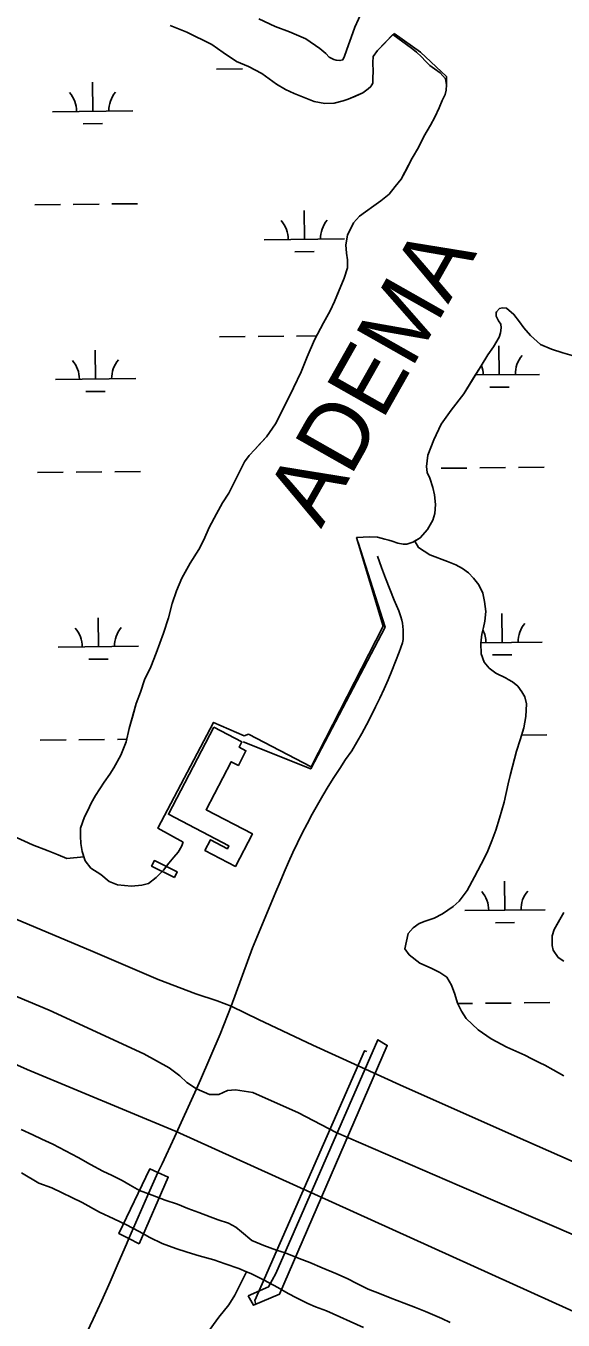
# Model space of a CAD drawing. Extents: x 3734862 to 3772949, y 391520 to 417239.
# Drawn here: x 3768861 to 3769529, y 397661 to 399269 of the extents above; entities that cross this region are included whole.
import ezdxf

# ---------------------------------------------------------------- set-up
doc = ezdxf.new("R2010")
doc.units = 0
for name, color, linetype in [('V-BLDG-OTLN', 7, 'Continuous'), ('V-BRDG-OTLN', 7, 'Continuous'), ('V-CHAN-DOCK', 7, 'Continuous'), ('V-LEVE-TOET', 7, 'Continuous'), ('V-RIVR-IDEN', 7, 'Continuous'), ('V-ROAD-CNTR', 7, 'Continuous'), ('V-TOPO-SHOR', 7, 'Continuous'), ('V-UTIL-LINE', 7, 'Continuous'), ('V-WETL-SWMP', 7, 'Continuous')]:
    doc.layers.add(name, color=color, linetype=linetype)

msp = doc.modelspace()

# ---------------------------------------------------------------- linework, layer by layer
at = {"layer": 'V-BLDG-OTLN'}
msp.add_lwpolyline([(3769094.9, 398397.3), (3769129.8, 398379), (3769126.4, 398372.5), (3769134.8, 398368.1), (3769125.3, 398349.9), (3769116.5, 398354.4), (3769085.2, 398294.8), (3769142.7, 398264.7), (3769121.6, 398224.4), (3769083.7, 398244.2), (3769090.7, 398257.5), (3769111.8, 398246.4), (3769113.6, 398249.8), (3769038.3, 398289.3)], close=True, dxfattribs=at)
at = {"layer": 'V-BRDG-OTLN'}
msp.add_lwpolyline([(3769002.2, 397755.6), (3768989.2, 397762), (3768976.9, 397768.1), (3769015.1, 397848.6), (3769025.4, 397844), (3769038.1, 397838.4)], close=True, dxfattribs=at)
msp.add_lwpolyline([(3768989.2, 397762), (3769000.6, 397788.5), (3769015.4, 397821.8), (3769025.4, 397844)], dxfattribs=at)
at = {"layer": 'V-CHAN-DOCK'}
for points in [[(3769045.9, 398210.7), (3769017.5, 398224.9), (3769020.9, 398231.7), (3769049.3, 398217.5)], [(3769137.4, 397690.7), (3769162.8, 397702.2), (3769172, 397718.4), (3769298.9, 398009), (3769310.4, 398002), (3769176.6, 397693), (3769144.3, 397679.2)]]:
    msp.add_lwpolyline(points, close=True, dxfattribs=at)
at = {"layer": 'V-LEVE-TOET'}
for points in [[(3769099, 398057.5), (3769072.6, 398066.1), (3769025.5, 398084), (3768944.3, 398118.7), (3768831.4, 398166.2), (3768722.7, 398219.1), (3768586.4, 398280.6), (3768423.7, 398352.2), (3768288.2, 398414.5), (3768206.2, 398450.3)], [(3768791.9, 398086.9), (3768890.3, 398045.6), (3769007.9, 397991.5), (3769039.2, 397974.1), (3769052.6, 397964), (3769061.4, 397955.9), (3769073.1, 397948.1), (3769089.6, 397941), (3769101.1, 397941), (3769111.9, 397945.9), (3769121.9, 397946.6), (3769143.3, 397943.4), (3769200, 397918.1), (3769247, 397893.6), (3769400.2, 397827.4), (3769553.7, 397761.6), (3769665.1, 397710.3), (3769822.4, 397634.8)], [(3769966.1, 397657.9), (3769854, 397716.1), (3769783.2, 397751.1), (3769692.1, 397792.4), (3769584.9, 397838.3), (3769482.7, 397883.5), (3769330.7, 397950.8), (3769217.8, 398002.2), (3769150.4, 398034.1), (3769134.3, 398041.9), (3769116.3, 398050.8), (3769099, 398057.5)]]:
    msp.add_lwpolyline(points, dxfattribs=at)
at = {"layer": 'V-RIVR-IDEN'}
msp.add_lwpolyline([(3769131.5, 398379.3), (3769215.4, 398345.5), (3769307.8, 398521.5), (3769274.1, 398626.9)], dxfattribs=at)
at = {"layer": 'V-ROAD-CNTR'}
for points in [[(3765561.3, 399764.9), (3765755.5, 399602.6), (3766144.5, 399300.8), (3766783.9, 398911.4), (3767702.3, 398491.7), (3768862.8, 397971.9), (3769048, 397895.2), (3769757.8, 397573.5), (3770042.5, 397441.9), (3770082, 397419.9), (3770108.8, 397401), (3770359.7, 397267.3)], [(3769258.7, 398357.3), (3769266.3, 398368.2), (3769272.6, 398378.9), (3769278.7, 398389.6), (3769284.6, 398400.5), (3769290.3, 398411.4), (3769295.9, 398422.5), (3769301.2, 398433.6), (3769306.4, 398444.9), (3769311.4, 398456.2), (3769316.2, 398467.6), (3769320.8, 398479), (3769325.3, 398490.6), (3769329.5, 398502.2), (3769330, 398506.2), (3769330.3, 398510.3), (3769330.4, 398514.3), (3769330.3, 398518.4), (3769329.9, 398522.4), (3769329.3, 398526.5), (3769328.5, 398530.4), (3769327.5, 398534.4), (3769326.2, 398538.2), (3769324.7, 398542), (3769319, 398555.4), (3769313.5, 398568.8), (3769308.3, 398582.4), (3769303.3, 398596), (3769298.5, 398609.7)], [(3768934.1, 397638.9), (3768944.9, 397661.9), (3768955.5, 397685.1), (3768965.9, 397708.3), (3768976.1, 397731.6), (3768986.1, 397755), (3768989.2, 397762), (3769000.6, 397788.5), (3769015.4, 397821.8), (3769025.4, 397844), (3769030.4, 397855), (3769045.8, 397888.1), (3769073.1, 397948.1), (3769078.3, 397959.4), (3769102.7, 398015.9), (3769116.3, 398050.8), (3769142.8, 398123.4), (3769172.1, 398192.7), (3769177.1, 398205.1), (3769182.2, 398217.4), (3769187.5, 398229.6), (3769193, 398241.7), (3769198.7, 398253.7), (3769204.6, 398265.6), (3769210.7, 398277.5), (3769217, 398289.2), (3769223.5, 398300.8), (3769230.2, 398312.3), (3769237, 398323.7), (3769244.1, 398335), (3769251.3, 398346.2), (3769258.7, 398357.3)]]:
    msp.add_lwpolyline(points, dxfattribs=at)
at = {"layer": 'V-TOPO-SHOR'}
for p, q in [((3769351.6, 399236.3), (3769318.9, 399259.3)), ((3769383.9, 399206.1), (3769351.6, 399236.3))]:
    msp.add_line(p, q, dxfattribs=at)
for points in [[(3769279.3, 399287.2), (3769270.1, 399267.3), (3769265.7, 399254.5), (3769262.1, 399245.1), (3769257.4, 399231.1), (3769255.4, 399226.8), (3769251.5, 399225.7), (3769246.8, 399226.1), (3769244.1, 399226.9), (3769238.2, 399230), (3769234, 399234.4), (3769226.6, 399240.6), (3769209.1, 399252.5), (3769188.8, 399261.2), (3769170.9, 399267.9), (3769150.7, 399277.4)], [(3769040.6, 399269.3), (3769061.3, 399261), (3769092.4, 399245.6), (3769106.4, 399235.7), (3769123.1, 399224.7), (3769137.9, 399218.4), (3769154.3, 399209.7), (3769172.6, 399196.3), (3769183.8, 399189.6), (3769194.7, 399184.8), (3769209.2, 399178.9), (3769219.7, 399174.9), (3769232.9, 399172.5), (3769244.6, 399172.8), (3769255.6, 399175.5), (3769261.9, 399177.8), (3769270.9, 399181.6), (3769279.9, 399185.5), (3769286.5, 399190.5), (3769290.1, 399193.6), (3769292.4, 399197.5), (3769292.5, 399204.5), (3769292.9, 399211.5), (3769292.6, 399223.3), (3769293, 399230.7), (3769298.2, 399238.4), (3769318.9, 399259.3)], [(3769383.9, 399206.1), (3769384.2, 399195.7), (3769383.7, 399189.1), (3769382.5, 399183.7), (3769378.6, 399175.9), (3769375, 399166.9), (3769369.5, 399155.2), (3769364, 399145.5), (3769355.7, 399131.5), (3769349.3, 399117.5), (3769341.4, 399104.3), (3769335.5, 399093), (3769327.6, 399078.2), (3769320.1, 399069.2), (3769312.7, 399059.5), (3769302.5, 399051.4), (3769293.8, 399045.2), (3769283.2, 399037.9), (3769275.8, 399032.4), (3769268.3, 399023.9), (3769261.2, 399008.7), (3769258.8, 398996.6), (3769259.9, 398986.5), (3769261, 398977.9), (3769261, 398968.1), (3769257, 398955.2), (3769250.6, 398940.4), (3769244.7, 398926.4), (3769239.5, 398914.7), (3769231.3, 398900), (3769219.8, 398878.6), (3769210.7, 398857.5), (3769203.5, 398838.8), (3769194, 398819), (3769183.4, 398798), (3769171.5, 398774.2), (3769160.5, 398758.3), (3769152.6, 398749.7), (3769145.9, 398742.4), (3769138.9, 398735), (3769133, 398727.2), (3769127, 398715.5), (3769120.7, 398702.3), (3769113.6, 398688.3), (3769105.7, 398676.2), (3769098.2, 398662.6), (3769089.1, 398645.5), (3769082.4, 398630.3), (3769076.1, 398618.2), (3769065.4, 398601.1), (3769055.2, 398582.4), (3769048.4, 398566.9), (3769042.9, 398550.9), (3769038.5, 398533.3), (3769032.1, 398514.3)], [(3769342.4, 398627.1), (3769351.4, 398632.5), (3769360.5, 398643), (3769367.2, 398654.7), (3769369.6, 398662.9), (3769370.4, 398674.2), (3769369.3, 398686.3), (3769367, 398695.3), (3769363.2, 398706.7), (3769360.1, 398713.7), (3769359.4, 398721.5), (3769361, 398735.2), (3769368.2, 398754.6), (3769377.3, 398774.1), (3769389.9, 398791.2), (3769405.6, 398811.8), (3769417.8, 398831.3), (3769427.3, 398846.4), (3769435.6, 398860), (3769442.7, 398870.1), (3769449.4, 398882.2), (3769451.4, 398887.3), (3769452.2, 398893.5), (3769451.8, 398898.2), (3769448.7, 398902.5), (3769446, 398908), (3769445.7, 398912.3), (3769446.1, 398913.5), (3769450, 398917.7)], [(3769450, 398917.7), (3769453.9, 398918.5), (3769458.6, 398918.1), (3769467.9, 398910.2), (3769474.9, 398901.2), (3769480.3, 398893.7), (3769488.5, 398883.9), (3769500.9, 398872.9), (3769514.5, 398867), (3769528.9, 398862.6), (3769543.3, 398858.6)], [(3769137.9, 398388.7), (3769215.7, 398348), (3769305.5, 398523.1), (3769272.2, 398633), (3769288.6, 398634.1), (3769298.3, 398633.6), (3769307.3, 398630.9), (3769312.4, 398629.7), (3769316.6, 398628.5), (3769323.7, 398626.1), (3769330.3, 398624.9), (3769334.6, 398624.8), (3769342.4, 398627.1)], [(3769032.1, 398514.3), (3769023.3, 398489.3), (3769016.6, 398472.2), (3769008.7, 398456.2), (3769003.5, 398441), (3768998.4, 398427), (3768994, 398411.4), (3768989.6, 398395.8), (3768986, 398379.1), (3768979.2, 398362.7), (3768970.5, 398346.7), (3768965.4, 398339), (3768958.3, 398328.9), (3768947.7, 398312.5), (3768942.5, 398302.8), (3768938.2, 398293.8), (3768934.2, 398286.1), (3768929.1, 398272), (3768929, 398261.9), (3768929.3, 398252.9), (3768931.2, 398243.1), (3768934.7, 398231.4)], [(3769056.6, 398254.5), (3769025.3, 398271.9), (3769094.5, 398403.3), (3769132.7, 398386.5), (3769137.9, 398388.7)], [(3768934.7, 398231.4), (3768942, 398222.4), (3768954.5, 398214.5), (3768964.6, 398205.8), (3768975.1, 398201.5), (3768992.3, 398199.8), (3769005.2, 398200.9), (3769013.4, 398203.2), (3769023.2, 398210.5), (3769032.2, 398219.9), (3769038.9, 398228.4), (3769045.2, 398235.8), (3769050.3, 398242), (3769054.7, 398249), (3769056.6, 398254.5)], [(3769530.1, 398167.2), (3769523.4, 398155.5), (3769517.9, 398145.8), (3769515.5, 398138), (3769515.4, 398126.3), (3769516.5, 398120.4), (3769523.1, 398111.4), (3769530.1, 398106.7)], [(3769388.8, 397657.6), (3769378.2, 397662.7), (3769358, 397671.4), (3769345.5, 397676.2), (3769331.4, 397681.8), (3769314.2, 397688.5), (3769300.6, 397693.7), (3769286.5, 397699.3), (3769272.5, 397706), (3769260.4, 397712.3), (3769246.3, 397718.7), (3769229.6, 397725.8), (3769214.3, 397732.2), (3769201.1, 397737.4), (3769183.5, 397744.1), (3769172.6, 397747.7), (3769156.9, 397753.3), (3769142.1, 397759.6), (3769129.3, 397770.3), (3769122.3, 397776.2), (3769112.9, 397781), (3769100.4, 397785.3), (3769090.3, 397788.9), (3769076.2, 397794.5), (3769062.5, 397799.3), (3769049.7, 397804.8), (3769034.4, 397809.6), (3769018, 397816), (3769002.4, 397821.5), (3768990.7, 397828.3), (3768981, 397834.2), (3768968.5, 397840.3), (3768957, 397845.9), (3768941.4, 397854.1), (3768926.2, 397862.5), (3768894.5, 397879.3), (3768880.9, 397885.3), (3768869.6, 397890.8), (3768855.1, 397897.6)], [(3769280.7, 397651.6), (3769235, 397672.1), (3769221.1, 397677.3), (3769211.5, 397681.3), (3769197.8, 397688.3), (3769187.2, 397693.8), (3769174.2, 397701), (3769157.5, 397710.2), (3769140.9, 397718.4), (3769135.6, 397720.6), (3769125.7, 397724.7), (3769109, 397730.4), (3769094.7, 397735.4), (3769076.6, 397740.7), (3769061.8, 397745.2), (3769047.6, 397749.5), (3769030.4, 397755.8), (3769015.2, 397763.2), (3769002, 397770.7), (3768985.5, 397779.6), (3768970.6, 397786.6), (3768952.7, 397794.6), (3768931.1, 397806.8), (3768893.3, 397825.2), (3768877.4, 397830.7), (3768855.8, 397843.6)], [(3768867.2, 397240.9), (3768897.7, 397297.8), (3768946.5, 397389.4), (3768991.8, 397458.6), (3769003, 397474), (3769008.5, 397485.6), (3769012.1, 397496), (3769033.2, 397546.8), (3769053.2, 397598.8), (3769085.6, 397643), (3769101.2, 397664.2), (3769113.6, 397679.6), (3769121, 397691.5), (3769135.6, 397720.6)]]:
    msp.add_lwpolyline(points, dxfattribs=at)
at = {"layer": 'V-UTIL-LINE'}
msp.add_lwpolyline([(3769285, 397994.6), (3769282.3, 397995.3), (3769145.7, 397684.9), (3769147, 397680.2)], dxfattribs=at)
at = {"layer": 'V-WETL-SWMP'}
for p, q in [((3769098.3, 399215), (3769130.3, 399215.4)), ((3768944.2, 399162.7), (3768943.9, 399198.7)), ((3768894.2, 399162.1), (3768994.2, 399163.2)), ((3768932.4, 399147.1), (3768956.4, 399147.4)), ((3768872.1, 399046.5), (3768904.1, 399046.8)), ((3768920.1, 399047), (3768952.1, 399047.3)), ((3768968.1, 399047.5), (3769000.1, 399047.8)), ((3769207.4, 399003.6), (3769207, 399039.6)), ((3769157.4, 399003), (3769257.4, 399004.1)), ((3769195.5, 398988), (3769219.5, 398988.3)), ((3769101.8, 398882.4), (3769133.8, 398882.7)), ((3769149.8, 398882.9), (3769181.8, 398883.2)), ((3769197.8, 398883.4), (3769222.5, 398883.7)), ((3768947.8, 398830), (3768947.4, 398866)), ((3769449.6, 398835.3), (3769449.3, 398871.3)), ((3769420.2, 398835), (3769499.6, 398835.8)), ((3768897.8, 398829.5), (3768997.8, 398830.5)), ((3769437.8, 398819.8), (3769461.8, 398820)), ((3768935.9, 398814.5), (3768959.9, 398814.7)), ((3768875.6, 398713.8), (3768907.6, 398714.1)), ((3768923.6, 398714.3), (3768955.6, 398714.7)), ((3768971.6, 398714.8), (3769003.6, 398715.2)), ((3769377.5, 398719.1), (3769409.5, 398719.4)), ((3769425.4, 398719.6), (3769457.4, 398720)), ((3769473.4, 398720.1), (3769505.4, 398720.5)), ((3768951.3, 398497.4), (3768950.9, 398533.4)), ((3769453.2, 398502.7), (3769452.8, 398538.7)), ((3768901.3, 398496.8), (3769001.3, 398497.9)), ((3769426.7, 398502.4), (3769503.1, 398503.2)), ((3768939.4, 398481.8), (3768963.4, 398482)), ((3769441.3, 398487.1), (3769465.3, 398487.4)), ((3769477.5, 398387.5), (3769509, 398387.8)), ((3768879.1, 398381.2), (3768911.1, 398381.5)), ((3768927.1, 398381.7), (3768959.1, 398382)), ((3768975.1, 398382.2), (3768986.7, 398382.3)), ((3769456.7, 398170), (3769456.3, 398206)), ((3769406.7, 398169.5), (3769506.7, 398170.5)), ((3769444.8, 398154.4), (3769468.8, 398154.7)), ((3769397.9, 398053.9), (3769416.5, 398054.1)), ((3769432.5, 398054.3), (3769464.5, 398054.6)), ((3769480.5, 398054.8), (3769512.5, 398055.1))]:
    msp.add_line(p, q, dxfattribs=at)
for points in [[(3769040.6, 399269.3), (3769061.3, 399261), (3769092.4, 399245.6), (3769106.4, 399235.7), (3769123.1, 399224.7), (3769137.9, 399218.4), (3769154.3, 399209.7), (3769172.6, 399196.3), (3769183.8, 399189.6), (3769194.7, 399184.8), (3769209.2, 399178.9), (3769219.7, 399174.9), (3769232.9, 399172.5), (3769244.6, 399172.8), (3769255.6, 399175.5), (3769261.9, 399177.8), (3769279.9, 399185.5), (3769286.5, 399190.5), (3769290.1, 399193.6), (3769292.4, 399197.5), (3769292.5, 399204.5), (3769292.9, 399211.5), (3769292.6, 399223.3), (3769293, 399230.7), (3769298.2, 399238.4), (3769317.2, 399258), (3769340.7, 399241.3), (3769346.9, 399236.2), (3769352.8, 399230.3), (3769357.8, 399224.8), (3769363.2, 399219.7), (3769369.1, 399215.4), (3769376.1, 399210.6), (3769382.7, 399203.2), (3769384.2, 399195.7), (3769383.7, 399189.1), (3769382.5, 399183.7), (3769378.6, 399175.9), (3769375, 399166.9), (3769369.5, 399155.2), (3769364, 399145.5), (3769355.7, 399131.5), (3769349.3, 399117.5), (3769341.4, 399104.3)], [(3769341.4, 399104.3), (3769327.6, 399078.2), (3769320.1, 399069.2), (3769312.7, 399059.5), (3769302.5, 399051.4), (3769293.8, 399045.2), (3769283.2, 399037.9), (3769275.8, 399032.4), (3769268.3, 399023.9), (3769261.2, 399008.7), (3769258.8, 398996.6), (3769259.9, 398986.5), (3769261, 398977.9), (3769261, 398968.1), (3769257, 398955.2), (3769244.7, 398926.4), (3769239.5, 398914.7), (3769231.2, 398900), (3769219.8, 398878.6), (3769210.7, 398857.5), (3769203.5, 398838.8), (3769194, 398819), (3769183.4, 398798), (3769171.5, 398774.2), (3769160.5, 398758.3), (3769145.9, 398742.4), (3769138.9, 398735), (3769133, 398727.2), (3769127, 398715.5), (3769120.7, 398702.3), (3769113.6, 398688.3), (3769105.7, 398676.2), (3769098.2, 398662.6), (3769089.1, 398645.5), (3769082.4, 398630.3), (3769076.1, 398618.2), (3769065.4, 398601.1), (3769055.2, 398582.4), (3769048.4, 398566.9), (3769042.9, 398550.9), (3769038.5, 398533.3), (3769032.1, 398514.3), (3769023.3, 398489.3), (3769016.6, 398472.2), (3769008.7, 398456.2), (3769003.5, 398441), (3768998.4, 398427), (3768989.6, 398395.8), (3768986, 398379.1), (3768979.2, 398362.7), (3768970.5, 398346.7), (3768965.4, 398339), (3768958.3, 398328.9), (3768947.7, 398312.5), (3768942.5, 398302.8), (3768938.2, 398293.8), (3768934.2, 398286.1), (3768929.1, 398272), (3768929, 398261.9), (3768929.3, 398252.9), (3768931.2, 398243.1), (3768933.3, 398236.3), (3768911.9, 398234.2), (3768901.1, 398238.9), (3768888.8, 398243.6), (3768869.3, 398251.4), (3768845.1, 398262.3)], [(3769344.7, 398628.5), (3769351.4, 398632.5), (3769360.5, 398643), (3769367.2, 398654.7), (3769369.6, 398662.9), (3769370.4, 398674.2), (3769369.3, 398686.3), (3769367, 398695.3), (3769363.2, 398706.7), (3769360.1, 398713.7), (3769359.4, 398721.5), (3769361, 398735.2), (3769368.2, 398754.6), (3769377.3, 398774.1), (3769389.9, 398791.2), (3769405.6, 398811.8), (3769427.3, 398846.4), (3769435.6, 398860), (3769442.7, 398870.1), (3769449.4, 398882.2), (3769451.4, 398887.3), (3769452.2, 398893.5), (3769451.8, 398898.2), (3769448.7, 398902.5), (3769446, 398908), (3769445.7, 398912.3), (3769446.1, 398913.5), (3769450, 398917.7), (3769453.9, 398918.5), (3769458.6, 398918.1), (3769467.9, 398910.2), (3769474.9, 398901.2), (3769480.3, 398893.7), (3769488.5, 398883.9), (3769500.9, 398872.9), (3769514.5, 398867), (3769528.9, 398862.6), (3769543.3, 398858.6)], [(3769430.2, 398521.3), (3769431.7, 398529.3), (3769433, 398541.2), (3769431.5, 398553.6), (3769429.3, 398563.9), (3769424.3, 398574.4), (3769417.8, 398582.5), (3769411.4, 398589), (3769404.1, 398594.5), (3769395.7, 398599.1), (3769385.3, 398603.4), (3769363.4, 398611.6), (3769349.3, 398620.6), (3769344.7, 398628.5)], [(3769530.1, 397964.1), (3769516.7, 397971.5), (3769506.4, 397977.3), (3769500.2, 397980.4), (3769495.2, 397982.8), (3769490.3, 397985.1), (3769481.5, 397989.8), (3769459.2, 397999.9), (3769439.7, 398010), (3769423.6, 398021.3), (3769408.7, 398035.6), (3769402.6, 398044.5), (3769397.7, 398054.5), (3769394.3, 398065.7), (3769390.1, 398076.8), (3769384.4, 398086.9), (3769375.6, 398092.7), (3769364.9, 398098.1), (3769351.1, 398104), (3769337.7, 398114.4), (3769332.4, 398121.8), (3769336.3, 398141), (3769342.5, 398148.2), (3769350.2, 398153.6), (3769357.6, 398156.2), (3769368.7, 398160), (3769379.1, 398165.3), (3769392.3, 398174.4), (3769400, 398181.3), (3769409.7, 398194.3), (3769419, 398211.6), (3769427.2, 398227.3), (3769434.6, 398241.8), (3769440.4, 398256), (3769445.5, 398269.4), (3769449.8, 398284.4), (3769455.7, 398304.3), (3769460.9, 398327), (3769463.4, 398337.5), (3769466, 398348.5), (3769471.1, 398367.7), (3769475.8, 398381.5), (3769480.1, 398396.4), (3769482.5, 398410.6), (3769483.4, 398426.4), (3769481.5, 398434.9), (3769477.7, 398441.4), (3769472.7, 398448.4), (3769466.2, 398453.8), (3769460.8, 398456.7), (3769458.2, 398458.1), (3769445.6, 398464.7), (3769437.1, 398470.9), (3769430.7, 398478.2), (3769427.3, 398488.6), (3769426.6, 398501.7), (3769428.2, 398512.8), (3769430.2, 398521.3)], [(3769530.1, 398167.2), (3769517.9, 398145.8), (3769515.5, 398138), (3769515.4, 398126.3), (3769516.5, 398120.4), (3769523.1, 398111.4), (3769530.1, 398106.7)]]:
    msp.add_lwpolyline(points, dxfattribs=at)
for centre, start, end in [((3768889, 399162.6), 359.8334, 41.377), ((3768999.5, 399163.7), 139.8334, 181.377), ((3769152.1, 399003.5), 359.8334, 41.377), ((3769262.6, 399004.6), 139.8334, 181.377), ((3768892.5, 398829.9), 359.8334, 41.377), ((3769003, 398831.1), 139.8334, 181.377), ((3769504.9, 398836.4), 139.8334, 181.377), ((3769394.4, 398835.2), 359.8334, 19.4556), ((3768896, 398497.2), 359.8334, 41.377), ((3769006.5, 398498.4), 139.8334, 181.377), ((3769397.9, 398502.5), 359.8334, 26.499), ((3769508.4, 398503.7), 139.8334, 181.377), ((3769401.4, 398169.9), 359.8334, 41.377), ((3769511.9, 398171.1), 139.8334, 181.377)]:
    msp.add_arc(centre, 35.2, start, end, dxfattribs=at)

# ---------------------------------------------------------------- texts
at = {"layer": 'V-RIVR-IDEN'}
msp.add_text('ADEMA', height=83, rotation=60.4863, dxfattribs=at).set_placement((3769228.1, 398643.2))

doc.saveas('drawing.dxf')
